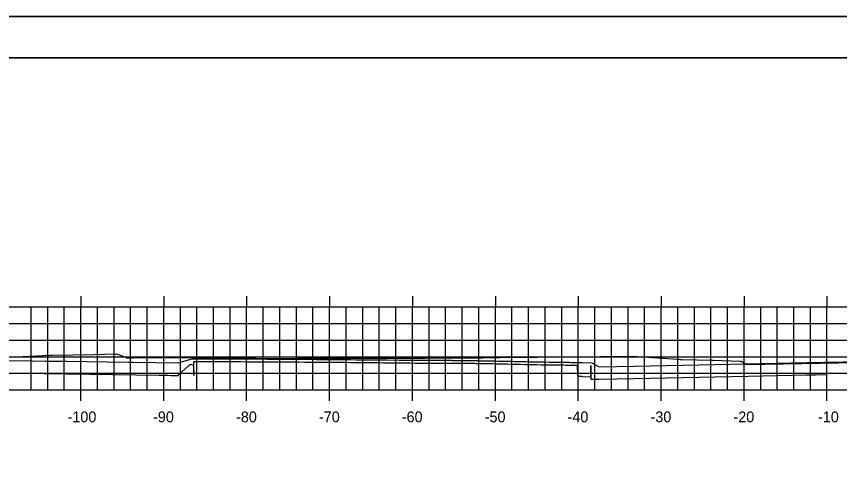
# Model space of a CAD drawing. Extents: x 40011 to 50684, y 49949 to 72236.
# Drawn here: x 41645.7 to 41745, y 68516.2 to 68571.8 of the extents above; entities that cross this region are included whole.
import ezdxf

# ---------------------------------------------------------------- set-up
doc = ezdxf.new("R2010")
doc.units = 0
for name, color, linetype in [('1', 7, 'Continuous'), ('41', 7, 'Continuous'), ('51', 7, 'Continuous'), ('53', 7, 'Continuous'), ('55', 7, 'Continuous'), ('57', 7, 'Continuous'), ('58', 7, 'Continuous'), ('59', 7, 'Continuous'), ('60', 7, 'Continuous')]:
    doc.layers.add(name, color=color, linetype=linetype)

msp = doc.modelspace()

# ---------------------------------------------------------------- linework, layer by layer
at = {"layer": '1'}
for p, q in [((41924.505, 68571.804), (41575.115, 68571.804)), ((41923.504, 68566.804), (41593.504, 68566.804))]:
    msp.add_line(p, q, dxfattribs=at)
at = {"layer": '41'}
for points in [[(41575.115, 68571.804), (41924.505, 68571.804), (41924.505, 68351.804), (41575.115, 68351.804)], [(41593.504, 68566.804), (41923.504, 68566.804), (41923.504, 68356.804), (41593.504, 68356.804)]]:
    msp.add_lwpolyline(points, close=True, dxfattribs=at)
at = {"layer": '51'}
for p, q in [((41647.504, 68526.804), (41647.504, 68536.804)), ((41649.504, 68526.804), (41649.504, 68536.804)), ((41651.504, 68526.804), (41651.504, 68536.804)), ((41655.504, 68526.804), (41655.504, 68536.804)), ((41657.504, 68526.804), (41657.504, 68536.804)), ((41659.504, 68526.804), (41659.504, 68536.804)), ((41661.504, 68526.804), (41661.504, 68536.804)), ((41665.504, 68526.804), (41665.504, 68536.804)), ((41667.504, 68526.804), (41667.504, 68536.804)), ((41669.504, 68526.804), (41669.504, 68536.804)), ((41671.504, 68526.804), (41671.504, 68536.804)), ((41675.504, 68526.804), (41675.504, 68536.804)), ((41677.504, 68526.804), (41677.504, 68536.804)), ((41679.504, 68526.804), (41679.504, 68536.804)), ((41681.504, 68526.804), (41681.504, 68536.804)), ((41685.504, 68526.804), (41685.504, 68536.804)), ((41687.504, 68526.804), (41687.504, 68536.804)), ((41689.504, 68526.804), (41689.504, 68536.804)), ((41691.504, 68526.804), (41691.504, 68536.804)), ((41695.504, 68526.804), (41695.504, 68536.804)), ((41697.504, 68526.804), (41697.504, 68536.804)), ((41699.504, 68526.804), (41699.504, 68536.804)), ((41701.504, 68526.804), (41701.504, 68536.804)), ((41705.504, 68526.804), (41705.504, 68536.804)), ((41707.504, 68526.804), (41707.504, 68536.804)), ((41709.504, 68526.804), (41709.504, 68536.804)), ((41711.504, 68526.804), (41711.504, 68536.804)), ((41715.504, 68526.804), (41715.504, 68536.804)), ((41717.504, 68526.804), (41717.504, 68536.804)), ((41719.504, 68526.804), (41719.504, 68536.804)), ((41721.504, 68526.804), (41721.504, 68536.804)), ((41725.504, 68526.804), (41725.504, 68536.804)), ((41727.504, 68526.804), (41727.504, 68536.804)), ((41729.504, 68526.804), (41729.504, 68536.804)), ((41731.504, 68526.804), (41731.504, 68536.804)), ((41735.504, 68526.804), (41735.504, 68536.804)), ((41737.504, 68526.804), (41737.504, 68536.804)), ((41739.504, 68526.804), (41739.504, 68536.804)), ((41741.504, 68526.804), (41741.504, 68536.804)), ((41613.504, 68526.804), (41893.504, 68526.804)), ((41653.504, 68525.504), (41653.504, 68526.804)), ((41663.504, 68525.504), (41663.504, 68526.804)), ((41673.504, 68525.504), (41673.504, 68526.804)), ((41683.504, 68525.504), (41683.504, 68526.804)), ((41693.504, 68525.504), (41693.504, 68526.804)), ((41703.504, 68525.504), (41703.504, 68526.804)), ((41713.504, 68525.504), (41713.504, 68526.804)), ((41723.504, 68525.504), (41723.504, 68526.804)), ((41733.504, 68525.504), (41733.504, 68526.804)), ((41743.504, 68525.504), (41743.504, 68526.804))]:
    msp.add_line(p, q, dxfattribs=at)
at = {"layer": '53'}
for p, q in [((41613.504, 68534.804), (41893.504, 68534.804)), ((41613.504, 68532.804), (41893.504, 68532.804)), ((41613.504, 68530.804), (41893.504, 68530.804)), ((41613.504, 68528.804), (41893.504, 68528.804))]:
    msp.add_line(p, q, dxfattribs=at)
at = {"layer": '55'}
for p, q in [((41613.504, 68536.804), (41893.504, 68536.804)), ((41653.504, 68526.804), (41653.504, 68536.804)), ((41663.504, 68526.804), (41663.504, 68536.804)), ((41673.504, 68526.804), (41673.504, 68536.804)), ((41683.504, 68526.804), (41683.504, 68536.804)), ((41693.504, 68526.804), (41693.504, 68536.804)), ((41703.504, 68526.804), (41703.504, 68536.804)), ((41713.504, 68526.804), (41713.504, 68536.804)), ((41723.504, 68526.804), (41723.504, 68536.804)), ((41733.504, 68526.804), (41733.504, 68536.804)), ((41743.504, 68526.804), (41743.504, 68536.804)), ((41613.504, 68526.804), (41893.504, 68526.804))]:
    msp.add_line(p, q, dxfattribs=at)
at = {"layer": '57'}
msp.add_lwpolyline([(41645.665, 68530.777), (41649.806, 68530.977), (41650.008, 68530.985), (41650.046, 68530.986), (41655.079, 68531.074), (41657.777, 68531.159), (41658.474, 68530.893), (41659.019, 68530.673), (41659.861, 68530.671), (41664.266, 68530.695), (41664.799, 68530.693), (41667.885, 68530.712), (41674.606, 68530.624), (41677.896, 68530.604), (41679.689, 68530.619), (41695.088, 68530.608), (41701.978, 68530.672), (41704.087, 68530.705), (41705.16, 68530.748), (41708.595, 68530.754), (41720.007, 68530.884), (41725.546, 68530.5), (41725.607, 68530.494), (41725.638, 68530.491), (41725.793, 68530.473), (41725.937, 68530.465), (41729.64, 68530.385), (41729.715, 68530.375), (41733.064, 68530.28), (41733.128, 68530.284), (41733.133, 68530.282), (41733.766, 68529.886), (41733.787, 68529.874), (41756.024, 68530.248)], dxfattribs=at)
at = {"layer": '58'}
msp.add_lwpolyline([(41645.965, 68528.828), (41647.688, 68528.806), (41647.881, 68528.803), (41648.014, 68528.801), (41649.03, 68528.786), (41651.783, 68528.745), (41662.935, 68528.587), (41663.067, 68528.582), (41663.239, 68528.577), (41663.46, 68528.572), (41663.732, 68528.566), (41664.05, 68528.56), (41664.405, 68528.555), (41664.782, 68528.55), (41665.161, 68528.545), (41665.227, 68528.545), (41665.38, 68528.705), (41666.716, 68529.885), (41667.111, 68529.78), (41667.119, 68528.541), (41667.124, 68528.991), (41667.138, 68530.211), (41667.6, 68530.226), (41668.139, 68530.224), (41668.724, 68530.224), (41669.35, 68530.222), (41670.01, 68530.22), (41670.698, 68530.218), (41671.4, 68530.215), (41672.107, 68530.212), (41672.805, 68530.208), (41673.485, 68530.205), (41674.132, 68530.201), (41675.114, 68530.2), (41675.924, 68530.196), (41676.73, 68530.191), (41677.527, 68530.186), (41678.31, 68530.181), (41679.074, 68530.176), (41679.819, 68530.17), (41680.538, 68530.164), (41681.23, 68530.159), (41681.893, 68530.153), (41682.524, 68530.148), (41683.123, 68530.142), (41684.537, 68530.136), (41685.301, 68530.129), (41686.041, 68530.123), (41686.759, 68530.116), (41687.451, 68530.109), (41688.118, 68530.103), (41688.758, 68530.097), (41689.371, 68530.09), (41689.957, 68530.083), (41690.515, 68530.077), (41691.928, 68530.065), (41692.581, 68530.058), (41693.21, 68530.05), (41693.813, 68530.043), (41694.392, 68530.036), (41694.395, 68530.041), (41694.494, 68530.038), (41694.593, 68530.039), (41694.693, 68530.04), (41694.793, 68530.041), (41694.894, 68530.042), (41694.996, 68530.043), (41695.098, 68530.043), (41695.201, 68530.044), (41695.305, 68530.045), (41695.919, 68530.038), (41696.03, 68530.039), (41696.142, 68530.04), (41696.254, 68530.04), (41696.367, 68530.04), (41696.48, 68530.041), (41696.595, 68530.041), (41696.71, 68530.041), (41696.826, 68530.041), (41696.943, 68530.041), (41697.061, 68530.041), (41697.18, 68530.041), (41697.3, 68530.04), (41697.42, 68530.04), (41697.543, 68530.039), (41697.665, 68530.039), (41697.79, 68530.038), (41697.915, 68530.037), (41698.041, 68530.036), (41698.169, 68530.036), (41698.298, 68530.035), (41698.428, 68530.034), (41698.559, 68530.032), (41698.692, 68530.031), (41698.828, 68530.03), (41698.967, 68530.029), (41699.111, 68530.027), (41699.258, 68530.025), (41699.986, 68530.018), (41700.141, 68530.016), (41700.301, 68530.014), (41700.466, 68530.012), (41700.636, 68530.01), (41700.811, 68530.007), (41700.992, 68530.005), (41701.179, 68530.002), (41701.372, 68529.998), (41701.571, 68529.995), (41701.777, 68529.992), (41701.991, 68529.988), (41702.213, 68529.984), (41702.443, 68529.98), (41702.681, 68529.975), (41702.928, 68529.97), (41703.186, 68529.966), (41703.454, 68529.96), (41703.734, 68529.954), (41704.026, 68529.947), (41704.33, 68529.941), (41704.649, 68529.934), (41704.982, 68529.926), (41705.332, 68529.918), (41705.699, 68529.908), (41706.085, 68529.899), (41706.491, 68529.889), (41707.112, 68529.881), (41707.521, 68529.87), (41707.967, 68529.858), (41708.508, 68529.851), (41709.013, 68529.844), (41709.485, 68529.837), (41709.926, 68529.831), (41710.338, 68529.825), (41710.721, 68529.82), (41711.08, 68529.815), (41711.414, 68529.81), (41711.725, 68529.805), (41712.015, 68529.8), (41712.286, 68529.796), (41712.538, 68529.792), (41712.773, 68529.789), (41712.992, 68529.785), (41713.196, 68529.782), (41713.386, 68529.778), (41713.393, 68528.483), (41713.57, 68528.469), (41713.735, 68528.456), (41713.888, 68528.443), (41714.031, 68528.43), (41715.008, 68528.373), (41715.011, 68529.754), (41715.013, 68529.754), (41715.021, 68528.375), (41715.023, 68528.084), (41715.837, 68528.084), (41715.849, 68528.084), (41716.022, 68528.084), (41716.023, 68528.084), (41720.232, 68528.173), (41730.004, 68528.381), (41733.985, 68528.46), (41741.004, 68528.601), (41741.043, 68528.601), (41742.117, 68528.623), (41743.504, 68528.651)], dxfattribs=at)
at = {"layer": '59'}
msp.add_lwpolyline([(41641.617, 68530.385), (41647.688, 68530.307), (41649.151, 68530.285), (41651.783, 68530.246), (41659.217, 68530.137), (41659.814, 68530.128), (41665.202, 68530.049), (41665.227, 68530.047), (41665.372, 68530.097), (41666.927, 68530.541), (41667.673, 68530.554), (41668.202, 68530.553), (41668.773, 68530.552), (41669.382, 68530.55), (41670.021, 68530.549), (41670.684, 68530.546), (41671.361, 68530.544), (41672.041, 68530.541), (41672.714, 68530.538), (41673.369, 68530.534), (41673.997, 68530.531), (41675.157, 68530.529), (41675.954, 68530.524), (41676.747, 68530.52), (41677.531, 68530.515), (41678.301, 68530.51), (41679.055, 68530.504), (41679.788, 68530.499), (41680.498, 68530.494), (41681.181, 68530.488), (41681.836, 68530.483), (41682.461, 68530.477), (41683.055, 68530.472), (41684.527, 68530.465), (41685.283, 68530.459), (41686.017, 68530.452), (41686.728, 68530.446), (41687.415, 68530.439), (41688.076, 68530.433), (41688.712, 68530.426), (41689.321, 68530.42), (41689.902, 68530.414), (41690.457, 68530.408), (41691.893, 68530.396), (41692.542, 68530.388), (41693.167, 68530.381), (41693.767, 68530.374), (41694.343, 68530.367), (41694.443, 68530.369), (41694.544, 68530.37), (41694.645, 68530.371), (41694.747, 68530.372), (41694.85, 68530.373), (41694.953, 68530.374), (41695.057, 68530.375), (41695.162, 68530.375), (41695.267, 68530.376), (41695.879, 68530.37), (41695.991, 68530.37), (41696.105, 68530.371), (41696.218, 68530.371), (41696.333, 68530.371), (41696.449, 68530.372), (41696.565, 68530.372), (41696.682, 68530.372), (41696.8, 68530.372), (41696.919, 68530.372), (41697.039, 68530.372), (41697.159, 68530.371), (41697.281, 68530.371), (41697.404, 68530.371), (41697.528, 68530.37), (41697.653, 68530.37), (41697.779, 68530.369), (41697.906, 68530.368), (41698.034, 68530.367), (41698.164, 68530.367), (41698.295, 68530.366), (41698.427, 68530.364), (41698.561, 68530.363), (41698.696, 68530.362), (41698.833, 68530.361), (41698.975, 68530.359), (41699.12, 68530.358), (41699.27, 68530.356), (41699.994, 68530.349), (41700.152, 68530.347), (41700.315, 68530.345), (41700.482, 68530.343), (41700.654, 68530.341), (41700.832, 68530.338), (41701.016, 68530.336), (41701.205, 68530.333), (41701.401, 68530.33), (41701.603, 68530.326), (41701.813, 68530.323), (41702.029, 68530.319), (41702.254, 68530.315), (41702.487, 68530.311), (41702.729, 68530.306), (41702.98, 68530.301), (41703.242, 68530.296), (41703.514, 68530.291), (41703.797, 68530.285), (41704.093, 68530.278), (41704.402, 68530.271), (41704.725, 68530.264), (41705.063, 68530.256), (41705.418, 68530.248), (41705.79, 68530.239), (41706.181, 68530.229), (41706.814, 68530.222), (41707.209, 68530.211), (41707.623, 68530.2), (41708.059, 68530.189), (41708.595, 68530.181), (41709.096, 68530.175), (41709.565, 68530.168), (41710.003, 68530.162), (41710.412, 68530.156), (41710.795, 68530.151), (41711.151, 68530.146), (41711.484, 68530.141), (41711.795, 68530.136), (41712.085, 68530.132), (41712.355, 68530.128), (41712.607, 68530.124), (41712.842, 68530.12), (41713.061, 68530.117), (41713.265, 68530.113), (41713.456, 68530.11), (41713.467, 68530.11), (41713.644, 68530.107), (41713.81, 68530.104), (41713.964, 68530.101), (41715.122, 68530.085), (41715.123, 68530.085), (41715.854, 68529.672), (41716.009, 68529.585), (41716.022, 68529.585), (41716.023, 68529.585), (41720.231, 68529.674), (41730.004, 68529.882), (41741.004, 68530.102), (41752.004, 68530.322)], dxfattribs=at)
at = {"layer": '60'}
for p, q in [((41653.504, 68538.104), (41653.504, 68536.804)), ((41663.504, 68538.104), (41663.504, 68536.804)), ((41673.504, 68538.104), (41673.504, 68536.804)), ((41683.504, 68538.104), (41683.504, 68536.804)), ((41693.504, 68538.104), (41693.504, 68536.804)), ((41703.504, 68538.104), (41703.504, 68536.804)), ((41713.504, 68538.104), (41713.504, 68536.804)), ((41723.504, 68538.104), (41723.504, 68536.804)), ((41733.504, 68538.104), (41733.504, 68536.804)), ((41743.504, 68538.104), (41743.504, 68536.804))]:
    msp.add_line(p, q, dxfattribs=at)

# ---------------------------------------------------------------- texts
at = {"layer": '51'}
for s, p in [('-100', (41651.897, 68522.904)), ('-90', (41662.213, 68522.904)), ('-80', (41672.22, 68522.904)), ('-70', (41682.222, 68522.904)), ('-60', (41692.213, 68522.904)), ('-50', (41702.216, 68522.904)), ('-40', (41712.207, 68522.904)), ('-30', (41722.215, 68522.904)), ('-20', (41732.222, 68522.904)), ('-10', (41742.419, 68522.904))]:
    msp.add_text(s, height=1.3, dxfattribs=at).set_placement(p)

doc.saveas('drawing.dxf')
